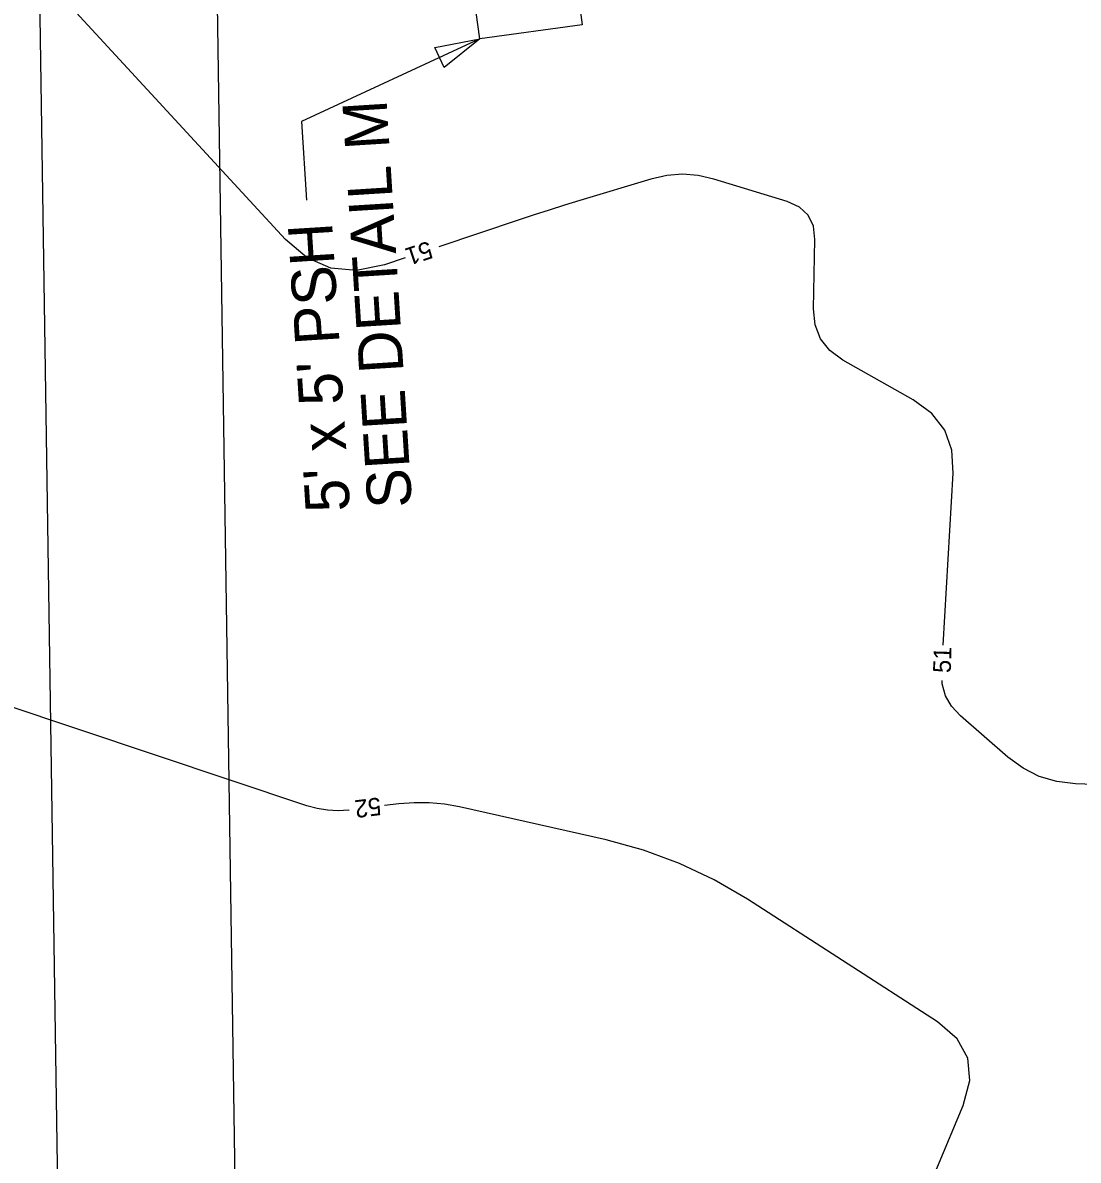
# Model space of a CAD drawing. Extents: x 2384780 to 2405861, y 547869 to 573706.
# Drawn here: x 2395765.7 to 2395884.7, y 554587.9 to 554716.1 of the extents above; entities that cross this region are included whole.
import ezdxf

# ---------------------------------------------------------------- set-up
doc = ezdxf.new("R2010")
doc.units = 0
for name, color, linetype in [('Breaklines', 7, 'Continuous'), ('Old_Level_5', 7, 'Continuous'), ('Old_Level_60', 7, 'Continuous'), ('Prop Buffer Zone 1', 7, 'Continuous'), ('Prop Buffer Zone 2', 7, 'Continuous')]:
    doc.layers.add(name, color=color, linetype=linetype)

# ---------------------------------------------------------------- blocks, each defined once
blk = doc.blocks.new('PSS')
at = {"layer": 'Breaklines'}
for p, q in [((0, 14.8595), (0, 31.69675)), ((8.3065, 6.55325), (0, 14.8595)), ((21.4495, 6.591), (29.77475, 14.8595)), ((8.34375, -6.59075), (0.00025, -14.859)), ((21.46825, -6.55325), (29.77475, -14.8595)), ((0, -31.71525), (0.00025, -14.859))]:
    blk.add_line(p, q, dxfattribs=at)
for points in [[(0, 31.69675), (46.6125, 31.69675), (46.61225, -31.71575), (0, -31.71525)], [(0.00025, -14.859), (0, 14.8595)], [(0.00025, -14.859), (29.77475, -14.8595), (29.77475, 14.8595), (0, 14.8595)]]:
    blk.add_lwpolyline(points, dxfattribs=at)
blk.add_lwpolyline([(8.3065, 6.55325), (21.469, 6.553), (21.46825, -6.55325), (8.30625, -6.55325)], close=True, dxfattribs=at)

msp = doc.modelspace()

# ---------------------------------------------------------------- linework, layer by layer
at = {"layer": 'Old_Level_5'}
for p, q in [((2395817.19775, 554714.28325), (2395797.11075, 554704.96825)), ((2395797.11075, 554704.96825), (2395797.66625, 554696.12175))]:
    msp.add_line(p, q, dxfattribs=at)
msp.add_lwpolyline([(2395812.13575, 554713.31375), (2395817.19775, 554714.28325), (2395813.1875, 554711.04575)], close=True, dxfattribs=at)
at = {"layer": 'Old_Level_60'}
for points in [[(2395808.7915, 554689.60125), (2395806.4475, 554688.8195), (2395803.31275, 554688.18575), (2395800.41, 554688.4525), (2395797.73875, 554689.62025), (2395795.29975, 554691.68875), (2395767.673, 554721.6415)], [(2395869.431, 554645.95225), (2395870.565, 554665.3315), (2395870.40425, 554667.931), (2395869.597, 554670.17725), (2395868.14375, 554672.07075), (2395866.04375, 554673.61125), (2395858.12875, 554678.06725), (2395856.6495, 554679.146), (2395855.60375, 554680.4725), (2395854.99175, 554682.04675), (2395854.8135, 554683.869), (2395854.9675, 554691.6575), (2395854.79675, 554693.17875), (2395854.2185, 554694.4045), (2395853.233, 554695.3345), (2395851.84, 554695.96925), (2395843.575, 554698.489), (2395841.804, 554698.89425), (2395840.0325, 554699.03), (2395838.261, 554698.89675), (2395836.4895, 554698.49375), (2395828.46525, 554696.0595), (2395826.74775, 554695.532), (2395825.034, 554694.993), (2395823.32375, 554694.442), (2395821.6175, 554693.87925), (2395812.586, 554690.867)], [(2395951.67525, 554604.171), (2395924.77325, 554606.94175), (2395921.5705, 554607.6635), (2395918.92325, 554609.11175), (2395916.83175, 554611.2865), (2395915.29575, 554614.188), (2395911.18525, 554624.853), (2395910.1085, 554626.86375), (2395908.64025, 554628.3255), (2395906.78, 554629.23825), (2395904.5285, 554629.602), (2395884.3395, 554630.33775), (2395882.23625, 554630.58525), (2395880.266, 554631.16925), (2395878.429, 554632.08975), (2395876.72475, 554633.34725), (2395871.37525, 554638.00425), (2395870.38325, 554639.067), (2395869.70025, 554640.25975), (2395869.32575, 554641.58225), (2395869.30875, 554641.9585)], [(2395802.4675, 554627.3795), (2395802.41775, 554627.3735), (2395801.2155, 554627.29225), (2395800.027, 554627.3445), (2395798.85175, 554627.5305), (2395797.69, 554627.85025), (2395763.37425, 554639.33025), (2395763.2285, 554639.38125), (2395763.0845, 554639.4365), (2395762.942, 554639.496), (2395762.80125, 554639.55925), (2395762.344, 554639.77325), (2395762.25625, 554639.8), (2395762.18925, 554639.7885), (2395762.143, 554639.73875), (2395762.11725, 554639.65075), (2395757.6375, 554608.50025), (2395757.29325, 554606.018), (2395756.97375, 554603.5325), (2395756.679, 554601.044), (2395756.40925, 554598.5525), (2395755.541, 554590.147), (2395755.38325, 554588.532), (2395755.24275, 554586.9155)], [(2395865.28975, 554574.54125), (2395865.0685, 554575.9575), (2395865.23275, 554578.08475), (2395865.891, 554580.231), (2395871.69975, 554594.06925), (2395872.451, 554596.882), (2395872.216, 554599.3895), (2395870.994, 554601.59175), (2395868.7855, 554603.4885), (2395847.35975, 554617.32075), (2395843.60575, 554619.51975), (2395839.7035, 554621.36525), (2395835.65275, 554622.8575), (2395831.454, 554623.9965), (2395814.90775, 554627.7225), (2395813.20675, 554628.0305), (2395811.49825, 554628.19025), (2395809.78225, 554628.20125), (2395808.059, 554628.064), (2395806.438, 554627.8655)]]:
    msp.add_lwpolyline(points, dxfattribs=at)
at = {"layer": 'Prop Buffer Zone 1'}
msp.add_lwpolyline([(2395765.95975, 554826.36325), (2395770.7605, 554507.64675)], dxfattribs=at)
at = {"layer": 'Prop Buffer Zone 2'}
msp.add_lwpolyline([(2395785.97075, 554825.79225), (2395790.75825, 554507.948)], dxfattribs=at)

# ---------------------------------------------------------------- block references
at = {"layer": 'Old_Level_5', "xscale": 0.24999999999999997, "yscale": 0.24999999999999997, "rotation": -172.1254045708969}
msp.add_blockref('PSS', (2395827.65525, 554723.72925), dxfattribs=at)

# ---------------------------------------------------------------- texts
at = {"layer": 'Old_Level_5'}
for s, p in [('SEE DETAIL M', (2395809.5675, 554661.544)), ("5' x 5' PSH", (2395802.58125, 554661.10525))]:
    msp.add_text(s, height=4.9999995, rotation=93.5935944, dxfattribs=at).set_placement(p)
at = {"layer": 'Old_Level_60'}
for s, rotation, p in [('51', 198.4457833, (2395811.44775, 554691.5415)), ('51', 88.2484444, (2395870.279, 554642.792)), ('52', 186.9801472, (2395805.94875, 554628.81325))]:
    msp.add_text(s, height=2, rotation=rotation, dxfattribs=at).set_placement(p)

doc.saveas('drawing.dxf')
